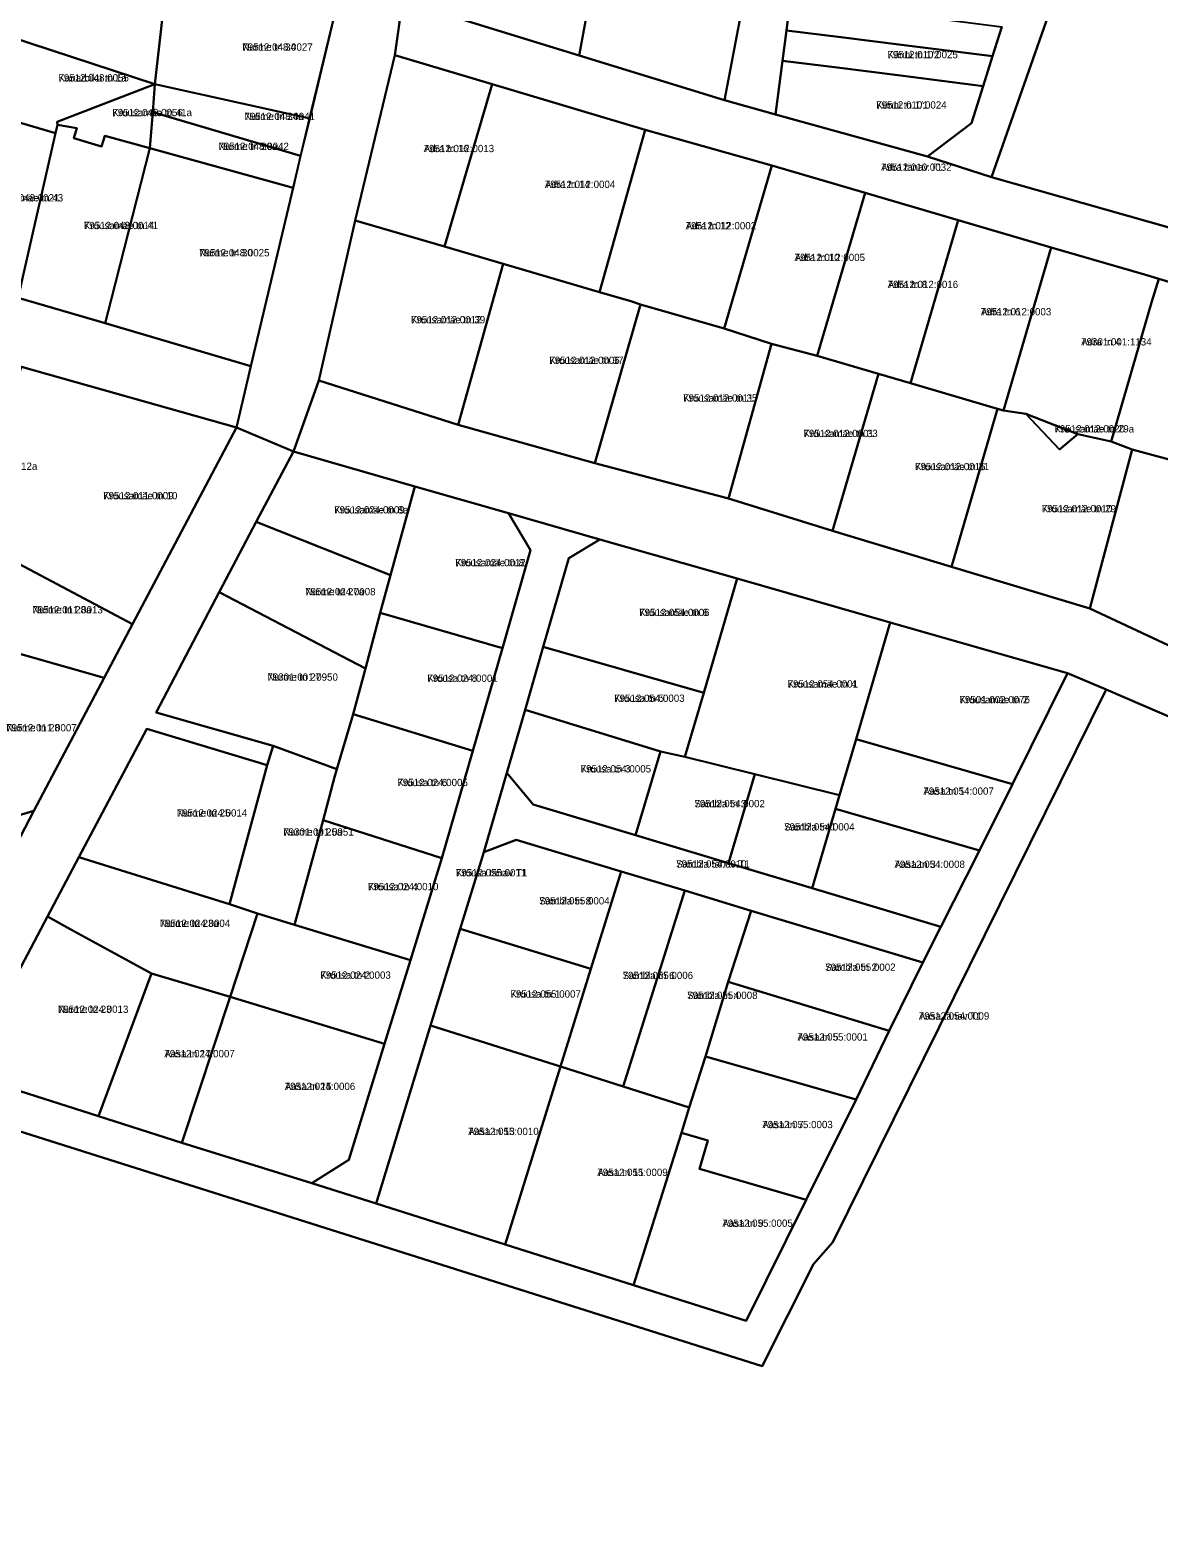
# Model space of a CAD drawing. Extents: x 643847 to 663718, y 6468443 to 6482775.
# Drawn here: x 659131.7 to 659364, y 6476111.2 to 6476421.7 of the extents above; entities that cross this region are included whole.
import ezdxf

# ---------------------------------------------------------------- set-up
doc = ezdxf.new("R2010")
doc.units = 0
for name, color, linetype in [('L_AADRESS', 7, 'Continuous'), ('PIIR', 7, 'Continuous'), ('TUNNUS', 7, 'Continuous')]:
    doc.layers.add(name, color=color, linetype=linetype)

msp = doc.modelspace()

# ---------------------------------------------------------------- linework, layer by layer
at = {"layer": 'PIIR'}
for points in [[(659206.75, 6476416.59), (659198.62, 6476382.56), (659191.13, 6476349.6), (659185.9, 6476334.94), (659174.15, 6476339.88), (659177.15, 6476352.55), (659185.83, 6476389.25), (659189.22, 6476403.58), (659194.14, 6476423.99), (659196.78, 6476445.54), (659196.72, 6476467.73), (659192.82, 6476489.52), (659188.41, 6476509.02), (659183.99, 6476528.53), (659178.46, 6476552.87), (659192.11, 6476556.06), (659197.62, 6476531.67), (659202.04, 6476512.16), (659206.47, 6476492.59), (659210.5, 6476475.34), (659211.09, 6476465.23), (659211.4, 6476460.01), (659210.81, 6476445.83), (659208.31, 6476427.72)], [(659210.81, 6476445.83), (659215.77, 6476445.22), (659249.22, 6476441.11), (659244.69, 6476416.52), (659208.31, 6476427.72)], [(659329.55, 6476391.5), (659348.44, 6476445.27), (659398.54, 6476427.16), (659395.27, 6476419.59), (659390.59, 6476408.74), (659387.33, 6476401.24), (659382.09, 6476389.14), (659376.55, 6476378.18)], [(659274.6, 6476407.32), (659244.69, 6476416.52), (659249.22, 6476441.11), (659280.29, 6476437.28)], [(659159.54, 6476429.97), (659157.35, 6476410.61), (659127.46, 6476420.47), (659132.47, 6476437.78)], [(659189.23, 6476403.52), (659184.32, 6476404.64), (659157.35, 6476410.61), (659159.54, 6476429.97), (659159.97, 6476431.51), (659189.25, 6476425.06), (659194.14, 6476423.99)], [(659411.24, 6476368.35), (659406.71, 6476357.84), (659383.7, 6476364.65), (659364.01, 6476370.51), (659361.05, 6476371.43), (659341.88, 6476377.01), (659322.73, 6476382.6), (659303.55, 6476388.24), (659284.37, 6476393.88), (659258.29, 6476401.23), (659226.79, 6476410.62), (659206.75, 6476416.59), (659208.31, 6476427.72), (659244.69, 6476416.52), (659274.6, 6476407.32), (659285.15, 6476404.4), (659316.41, 6476395.75), (659329.55, 6476391.5), (659376.55, 6476378.18), (659387.85, 6476374.98)], [(659288.15, 6476427.93), (659299.39, 6476426.52), (659312.42, 6476424.88), (659331.72, 6476422.45), (659329.8, 6476416.36), (659311.64, 6476418.64), (659298.59, 6476420.28), (659287.36, 6476421.69)], [(659117.72, 6476406.15), (659120.81, 6476415.67), (659122.84, 6476421.8), (659127.46, 6476420.47), (659157.35, 6476410.61), (659137.28, 6476402.84), (659137.31, 6476402.26), (659136.92, 6476400.53)], [(659287.36, 6476421.69), (659298.59, 6476420.28), (659311.64, 6476418.64), (659329.8, 6476416.36), (659327.86, 6476410.24), (659310.85, 6476412.38), (659297.8, 6476414.02), (659286.56, 6476415.43)], [(659226.79, 6476410.62), (659216.99, 6476377.16), (659198.62, 6476382.56), (659206.75, 6476416.59)], [(659286.56, 6476415.43), (659297.8, 6476414.02), (659310.85, 6476412.38), (659327.86, 6476410.24), (659325.44, 6476402.59), (659316.41, 6476395.75), (659285.15, 6476404.4)], [(659137.28, 6476402.84), (659157.35, 6476410.61), (659156.95, 6476404.87), (659156.3, 6476397.44), (659147.07, 6476399.97), (659146.4, 6476397.77), (659140.65, 6476399.49), (659141.27, 6476401.55), (659137.31, 6476402.26)], [(659157.35, 6476410.61), (659184.32, 6476404.64), (659189.23, 6476403.52), (659187.36, 6476395.84), (659156.95, 6476404.87)], [(659248.9, 6476367.81), (659229.04, 6476373.62), (659216.99, 6476377.16), (659226.79, 6476410.62), (659258.29, 6476401.23)], [(659109.49, 6476372.39), (659110.63, 6476377.18), (659117.72, 6476406.15), (659136.92, 6476400.53), (659130.3, 6476371.53), (659129.19, 6476366.65)], [(659156.95, 6476404.87), (659187.36, 6476395.84), (659185.8, 6476389.26), (659156.3, 6476397.44)], [(659129.19, 6476366.65), (659130.3, 6476371.53), (659136.92, 6476400.53), (659137.31, 6476402.26), (659141.27, 6476401.55), (659140.65, 6476399.49), (659146.4, 6476397.77), (659147.07, 6476399.97), (659156.3, 6476397.44), (659148.37, 6476366.22), (659147.13, 6476361.38)], [(659274.55, 6476360.29), (659257.31, 6476365.25), (659255.37, 6476365.91), (659248.9, 6476367.81), (659258.29, 6476401.23), (659284.37, 6476393.88)], [(659147.13, 6476361.38), (659148.37, 6476366.22), (659156.3, 6476397.44), (659185.8, 6476389.26), (659177.15, 6476352.55)], [(659303.55, 6476388.24), (659293.72, 6476354.66), (659284.31, 6476357.13), (659274.55, 6476360.29), (659284.37, 6476393.88)], [(659293.72, 6476354.66), (659303.55, 6476388.24), (659322.73, 6476382.6), (659312.9, 6476349.03), (659306.32, 6476350.95)], [(659191.13, 6476349.6), (659198.62, 6476382.56), (659216.99, 6476377.16), (659229.04, 6476373.62), (659219.8, 6476340.45)], [(659341.88, 6476377.01), (659332.06, 6476343.4), (659330.84, 6476343.76), (659312.9, 6476349.03), (659322.73, 6476382.6)], [(659332.06, 6476343.4), (659341.88, 6476377.01), (659361.05, 6476371.43), (659364.01, 6476370.51), (659362.53, 6476365.67), (659354.2, 6476337), (659347.37, 6476338.55), (659336.68, 6476342.76)], [(659219.8, 6476340.45), (659229.04, 6476373.62), (659248.9, 6476367.81), (659255.37, 6476365.91), (659257.31, 6476365.25), (659247.91, 6476332.56)], [(659383.7, 6476364.65), (659369.71, 6476332.36), (659358.55, 6476335.38), (659354.2, 6476337), (659362.53, 6476365.67), (659364.01, 6476370.51)], [(659257.31, 6476365.25), (659274.55, 6476360.29), (659284.31, 6476357.13), (659275.43, 6476325.3), (659247.91, 6476332.56)], [(659296.84, 6476318.61), (659275.43, 6476325.3), (659284.31, 6476357.13), (659293.72, 6476354.66), (659306.32, 6476350.95)], [(659174.15, 6476339.88), (659152.79, 6476299.44), (659127.15, 6476312.98), (659119.3, 6476314.89), (659129.89, 6476352.38)], [(659496.13, 6476237.89), (659505.41, 6476234.29), (659500.25, 6476222.55), (659353.16, 6476285.94), (659345.2, 6476289.34), (659308.75, 6476299.77), (659277.23, 6476308.8), (659248.99, 6476316.88), (659230.14, 6476322.27), (659210.91, 6476327.78), (659185.9, 6476334.94), (659191.13, 6476349.6), (659219.8, 6476340.45), (659247.91, 6476332.56), (659275.43, 6476325.3), (659296.84, 6476318.61), (659321.32, 6476311.25), (659349.83, 6476302.64), (659374.63, 6476291.07), (659387.41, 6476285.43), (659422.95, 6476270.03), (659441.32, 6476262.1), (659459.66, 6476254.03)], [(659321.32, 6476311.25), (659296.84, 6476318.61), (659306.32, 6476350.95), (659312.9, 6476349.03), (659330.84, 6476343.76)], [(659358.55, 6476335.38), (659349.83, 6476302.64), (659321.32, 6476311.25), (659330.84, 6476343.76), (659332.06, 6476343.4), (659336.68, 6476342.76), (659343.59, 6476335.36), (659347.37, 6476338.55), (659354.2, 6476337)], [(659336.68, 6476342.76), (659347.37, 6476338.55), (659343.59, 6476335.36)], [(659185.9, 6476334.94), (659210.91, 6476327.78), (659205.87, 6476309.47), (659178.24, 6476320.46)], [(659374.63, 6476291.07), (659349.83, 6476302.64), (659358.55, 6476335.38), (659369.71, 6476332.36), (659392.66, 6476325.45), (659383.48, 6476304.58), (659377.58, 6476291.84)], [(659230.14, 6476322.27), (659234.69, 6476314.66), (659228.89, 6476294.48), (659203.74, 6476301.75), (659205.87, 6476309.47), (659210.91, 6476327.78)], [(659178.24, 6476320.46), (659205.87, 6476309.47), (659203.74, 6476301.75), (659200.74, 6476290.27), (659170.63, 6476306)], [(659202.89, 6476180.09), (659189.65, 6476184.27), (659197.28, 6476189.09), (659204.65, 6476212.98), (659209.96, 6476230.19), (659216.45, 6476251.24), (659222.81, 6476273.34), (659228.89, 6476294.48), (659234.69, 6476314.66), (659230.14, 6476322.27), (659248.99, 6476316.88), (659242.55, 6476313), (659237.3, 6476294.74), (659233.56, 6476281.77), (659229.83, 6476268.8), (659225.06, 6476252.46), (659220.22, 6476236.69), (659214.13, 6476216.78)], [(659146.95, 6476288.37), (659114.51, 6476297.54), (659117.05, 6476306.54), (659119.3, 6476314.89), (659127.15, 6476312.98), (659152.79, 6476299.44)], [(659277.23, 6476308.8), (659270.34, 6476285.29), (659237.3, 6476294.74), (659242.55, 6476313), (659248.99, 6476316.88)], [(659308.75, 6476299.77), (659301.7, 6476275.74), (659298.32, 6476264.23), (659280.84, 6476268.54), (659266.47, 6476272.08), (659270.34, 6476285.29), (659277.23, 6476308.8)], [(659157.6, 6476281.25), (659170.63, 6476306), (659200.74, 6476290.27), (659198.17, 6476280.88), (659194.82, 6476269.53), (659181.72, 6476274.33)], [(659222.81, 6476273.34), (659198.17, 6476280.88), (659200.74, 6476290.27), (659203.74, 6476301.75), (659228.89, 6476294.48)], [(659301.7, 6476275.74), (659308.75, 6476299.77), (659345.2, 6476289.34), (659333.88, 6476266.49)], [(659132.47, 6476260.99), (659128.54, 6476259.8), (659106.58, 6476269.49), (659114.51, 6476297.54), (659146.95, 6476288.37)], [(659237.3, 6476294.74), (659270.34, 6476285.29), (659266.47, 6476272.08), (659261.47, 6476273.2), (659233.56, 6476281.77)], [(659118.18, 6476206.85), (659145.77, 6476198.06), (659162.92, 6476192.6), (659189.65, 6476184.27), (659202.89, 6476180.09), (659229.47, 6476171.66), (659255.87, 6476163.28), (659279.11, 6476155.92), (659291.46, 6476180.84), (659301.71, 6476201.54), (659308.54, 6476215.64), (659315.44, 6476229.75), (659319.15, 6476237.09), (659327.12, 6476252.82), (659333.88, 6476266.49), (659345.2, 6476289.34), (659353.16, 6476285.94), (659296.93, 6476172.11), (659292.96, 6476167.61), (659282.4, 6476146.6), (659114.37, 6476199.72)], [(659222.81, 6476273.34), (659216.45, 6476251.24), (659191.99, 6476259.05), (659194.35, 6476267.88), (659194.82, 6476269.53), (659198.17, 6476280.88)], [(659233.56, 6476281.77), (659261.47, 6476273.2), (659256.3, 6476255.96), (659235.23, 6476262.29), (659229.83, 6476268.8)], [(659141.7, 6476251.44), (659155.68, 6476277.86), (659180.49, 6476270.38), (659172.75, 6476241.73)], [(659180.49, 6476270.38), (659181.72, 6476274.33), (659194.82, 6476269.53), (659194.35, 6476267.88), (659191.99, 6476259.05), (659186.09, 6476237.46), (659178.49, 6476239.8), (659172.75, 6476241.73)], [(659327.12, 6476252.82), (659297.48, 6476261.35), (659298.32, 6476264.23), (659301.7, 6476275.74), (659333.88, 6476266.49)], [(659256.3, 6476255.96), (659261.47, 6476273.2), (659266.47, 6476272.08), (659280.84, 6476268.54), (659275.45, 6476250.21)], [(659292.69, 6476245.04), (659319.15, 6476237.09), (659315.44, 6476229.75), (659280.08, 6476240.4), (659266.47, 6476244.56), (659253.32, 6476248.51), (659231.75, 6476254.99), (659225.06, 6476252.46), (659229.83, 6476268.8), (659235.23, 6476262.29), (659256.3, 6476255.96), (659275.45, 6476250.21)], [(659275.45, 6476250.21), (659280.84, 6476268.54), (659298.32, 6476264.23), (659297.48, 6476261.35), (659292.69, 6476245.04)], [(659327.12, 6476252.82), (659319.15, 6476237.09), (659292.69, 6476245.04), (659297.48, 6476261.35)], [(659209.96, 6476230.19), (659186.09, 6476237.46), (659191.99, 6476259.05), (659216.45, 6476251.24)], [(659253.32, 6476248.51), (659247.08, 6476228.4), (659220.22, 6476236.69), (659225.06, 6476252.46), (659231.75, 6476254.99)], [(659141.7, 6476251.44), (659172.75, 6476241.73), (659178.49, 6476239.8), (659172.84, 6476222.67), (659156.65, 6476227.46), (659140.08, 6476236.55), (659135.25, 6476239.19)], [(659266.47, 6476244.56), (659253.79, 6476204.19), (659240.84, 6476208.3), (659247.08, 6476228.4), (659253.32, 6476248.51)], [(659280.08, 6476240.4), (659275.35, 6476225.75), (659270.68, 6476210.4), (659267.38, 6476199.88), (659253.79, 6476204.19), (659266.47, 6476244.56)], [(659204.65, 6476212.98), (659172.84, 6476222.67), (659178.49, 6476239.8), (659186.09, 6476237.46), (659209.96, 6476230.19)], [(659308.54, 6476215.64), (659275.35, 6476225.75), (659280.08, 6476240.4), (659315.44, 6476229.75)], [(659135.25, 6476239.19), (659140.08, 6476236.55), (659156.65, 6476227.46), (659145.77, 6476198.06), (659118.18, 6476206.85)], [(659220.22, 6476236.69), (659247.08, 6476228.4), (659240.84, 6476208.3), (659214.13, 6476216.78)], [(659145.77, 6476198.06), (659156.65, 6476227.46), (659172.84, 6476222.67), (659162.92, 6476192.6)], [(659301.71, 6476201.54), (659270.68, 6476210.4), (659275.35, 6476225.75), (659308.54, 6476215.64)], [(659162.92, 6476192.6), (659172.84, 6476222.67), (659204.65, 6476212.98), (659197.28, 6476189.09), (659189.65, 6476184.27)], [(659202.89, 6476180.09), (659214.13, 6476216.78), (659240.84, 6476208.3), (659229.47, 6476171.66)], [(659291.46, 6476180.84), (659269.48, 6476187.21), (659271.2, 6476193.06), (659265.74, 6476194.67), (659267.38, 6476199.88), (659270.68, 6476210.4), (659301.71, 6476201.54)], [(659229.47, 6476171.66), (659240.84, 6476208.3), (659253.79, 6476204.19), (659267.38, 6476199.88), (659265.74, 6476194.67), (659255.87, 6476163.28)], [(659255.87, 6476163.28), (659265.74, 6476194.67), (659271.2, 6476193.06), (659269.48, 6476187.21), (659291.46, 6476180.84), (659279.11, 6476155.92)]]:
    msp.add_lwpolyline(points, close=True, dxfattribs=at)
for points in [[(659348.44, 6476445.27), (659329.55, 6476391.5), (659316.41, 6476395.75), (659325.44, 6476402.59), (659327.86, 6476410.24), (659329.8, 6476416.36), (659331.72, 6476422.45)], [(659288.15, 6476427.93), (659287.36, 6476421.69), (659286.56, 6476415.43), (659285.15, 6476404.4), (659274.6, 6476407.32), (659280.29, 6476437.28)], [(659129.19, 6476366.65), (659147.13, 6476361.38), (659177.15, 6476352.55), (659174.15, 6476339.88), (659129.89, 6476352.38)], [(659126.23, 6476248.94), (659132.47, 6476260.99), (659146.95, 6476288.37), (659152.79, 6476299.44), (659174.15, 6476339.88), (659185.9, 6476334.94), (659178.24, 6476320.46), (659170.63, 6476306), (659157.6, 6476281.25), (659181.72, 6476274.33), (659180.49, 6476270.38), (659155.68, 6476277.86), (659141.7, 6476251.44), (659135.25, 6476239.19), (659118.18, 6476206.85)], [(659056.77, 6476091.26), (659114.37, 6476199.72), (659282.4, 6476146.6), (659292.96, 6476167.61), (659296.93, 6476172.11), (659353.16, 6476285.94), (659500.25, 6476222.55), (659749.95, 6476115.02)], [(659128.54, 6476259.8), (659132.47, 6476260.99), (659126.23, 6476248.94)]]:
    msp.add_lwpolyline(points, dxfattribs=at)

# ---------------------------------------------------------------- texts
at = {"layer": 'L_AADRESS'}
for s, p in [('Nurme tn 34', (659175.36, 6476417.52)), ('Künni tn 1/2', (659308.15, 6476415.96)), ('Kanarbiku tn 1a', (659137.51, 6476411.17)), ('Künni tn 1/1', (659305.85, 6476405.59)), ('Kruusamäe tn 41a', (659148.61, 6476404.03)), ('Nurme tn 34a', (659175.82, 6476403.23)), ('Nurme tn 30a', (659170.44, 6476397.07)), ('Adra tn 16', (659212.7, 6476396.62)), ('Adra tänav T1', (659306.85, 6476392.78)), ('Adra tn 14', (659237.64, 6476389.24)), ('Kruusamäe tn 43', (659123.21, 6476386.47)), ('Adra tn 12', (659266.63, 6476380.72)), ('Kruusamäe tn 41', (659142.74, 6476380.77)), ('Nurme tn 30', (659166.46, 6476375.16)), ('Adra tn 10', (659289.05, 6476374.19)), ('Adra tn 8', (659308.22, 6476368.63)), ('Adra tn 6', (659327.39, 6476363.01)), ('Kruusamäe tn 39', (659210.09, 6476361.37)), ('Adra tn 4', (659348.04, 6476356.81)), ('Kruusamäe tn 37', (659238.55, 6476353.01)), ('Kruusamäe tn 35', (659266.11, 6476345.24)), ('Kruusamäe tn 33', (659290.88, 6476337.94)), ('Kruusamäe tn 29a', (659342.55, 6476338.89)), ('Kruusamäe tn 12a', (659116.78, 6476331.19)), ('Kruusamäe tn 31', (659313.84, 6476331.13)), ('Kruusamäe tn 10', (659146.72, 6476325.13)), ('Kruusamäe tn 8a', (659194.27, 6476322.21)), ('Kruusamäe tn 29', (659339.93, 6476322.45)), ('Kruusamäe tn 8', (659219.21, 6476311.34)), ('Nurme tn 27a', (659188.29, 6476305.37)), ('Nurme tn 28a', (659132.15, 6476301.63)), ('Kruusamäe tn 6', (659257.05, 6476301.08)), ('Nurme tn 27', (659180.54, 6476287.77)), ('Kruusa tn 8', (659213.44, 6476287.54)), ('Kruusamäe tn 4', (659287.61, 6476286.35)), ('Kruusa tn 5', (659251.91, 6476283.41)), ('Kruusamäe tn 2', (659323, 6476283.13)), ('Nurme tn 28', (659126.77, 6476277.33)), ('Kruusa tn 6', (659207.29, 6476266.06)), ('Kruusa tn 3', (659245.01, 6476268.87)), ('Aasa tn 1', (659315.56, 6476264.28)), ('Nurme tn 25', (659161.88, 6476259.79)), ('Sambla tn 3', (659268.43, 6476261.71)), ('Sambla tn 1', (659286.89, 6476256.92)), ('Nurme tn 25a', (659183.79, 6476255.87)), ('Kruusa tänav T1', (659219.32, 6476247.48)), ('Sambla tänav T1', (659264.67, 6476249.28)), ('Aasa tn 3', (659309.61, 6476249.22)), ('Kruusa tn 4', (659201.23, 6476244.62)), ('Sambla tn 8', (659236.48, 6476241.69)), ('Nurme tn 23a', (659158.37, 6476237.06)), ('Kruusa tn 2', (659191.43, 6476226.39)), ('Sambla tn 6', (659253.66, 6476226.32)), ('Sambla tn 2', (659295.34, 6476228.02)), ('Kruusa tn 1', (659230.56, 6476222.5)), ('Nurme tn 23', (659137.41, 6476219.36)), ('Sambla tn 4', (659266.93, 6476222.22)), ('Aasa tänav T1', (659314.63, 6476217.97)), ('Aasa tn 5', (659289.62, 6476213.65)), ('Aasa tn 17', (659159.31, 6476210.21)), ('Aasa tn 15', (659184.11, 6476203.47)), ('Aasa tn 7', (659282.41, 6476195.62)), ('Aasa tn 13', (659221.87, 6476194.2)), ('Aasa tn 11', (659248.43, 6476185.77)), ('Aasa tn 9', (659274.18, 6476175.3))]:
    msp.add_text(s, height=1.5, dxfattribs=at).set_placement(p)
at = {"layer": 'TUNNUS'}
for s, p in [('79512:048:0027', (659175.36, 6476417.52)), ('79512:010:0025', (659308.15, 6476415.96)), ('79512:048:0055', (659137.51, 6476411.17)), ('79512:010:0024', (659305.85, 6476405.59)), ('79512:048:0056', (659148.61, 6476404.03)), ('79512:048:0041', (659175.82, 6476403.23)), ('79512:048:0042', (659170.44, 6476397.07)), ('79512:012:0013', (659212.7, 6476396.62)), ('79512:010:0032', (659306.85, 6476392.78)), ('79512:012:0004', (659237.64, 6476389.24)), ('79512:048:0021', (659123.21, 6476386.47)), ('79512:048:0014', (659142.74, 6476380.77)), ('79512:012:0002', (659266.63, 6476380.72)), ('79512:048:0025', (659166.46, 6476375.16)), ('79512:012:0005', (659289.05, 6476374.19)), ('79512:012:0016', (659308.22, 6476368.63)), ('79512:012:0003', (659327.39, 6476363.01)), ('79512:012:0012', (659210.09, 6476361.37)), ('79301:001:1134', (659348.04, 6476356.81)), ('79512:012:0006', (659238.55, 6476353.01)), ('79512:012:0011', (659266.11, 6476345.24)), ('79512:012:0001', (659290.88, 6476337.94)), ('79512:012:0020', (659342.55, 6476338.89)), ('79512:012:0015', (659313.84, 6476331.13)), ('79512:011:0009', (659146.72, 6476325.13)), ('79512:024:0009', (659194.27, 6476322.21)), ('79512:012:0010', (659339.93, 6476322.45)), ('79512:024:0012', (659219.21, 6476311.34)), ('79512:024:0008', (659188.29, 6476305.37)), ('79512:011:0013', (659132.15, 6476301.63)), ('79512:054:0006', (659257.05, 6476301.08)), ('79301:001:0950', (659180.54, 6476287.77)), ('79512:024:0001', (659213.44, 6476287.54)), ('79512:054:0001', (659287.61, 6476286.35)), ('79512:054:0003', (659251.91, 6476283.41)), ('79501:002:0076', (659323, 6476283.13)), ('79512:011:0007', (659126.77, 6476277.33)), ('79512:024:0005', (659207.29, 6476266.06)), ('79512:054:0005', (659245.01, 6476268.87)), ('79512:054:0007', (659315.56, 6476264.28)), ('79512:024:0014', (659161.88, 6476259.79)), ('79512:054:0002', (659268.43, 6476261.71)), ('79512:054:0004', (659286.89, 6476256.92)), ('79301:001:0951', (659183.79, 6476255.87)), ('79512:055:0011', (659219.32, 6476247.48)), ('79512:054:0010', (659264.67, 6476249.28)), ('79512:054:0008', (659309.61, 6476249.22)), ('79512:024:0010', (659201.23, 6476244.62)), ('79512:055:0004', (659236.48, 6476241.69)), ('79512:024:0004', (659158.37, 6476237.06)), ('79512:024:0003', (659191.43, 6476226.39)), ('79512:055:0006', (659253.66, 6476226.32)), ('79512:055:0002', (659295.34, 6476228.02)), ('79512:055:0007', (659230.56, 6476222.5)), ('79512:024:0013', (659137.41, 6476219.36)), ('79512:055:0008', (659266.93, 6476222.22)), ('79512:054:0009', (659314.63, 6476217.97)), ('79512:055:0001', (659289.62, 6476213.65)), ('79512:024:0007', (659159.31, 6476210.21)), ('79512:024:0006', (659184.11, 6476203.47)), ('79512:055:0003', (659282.41, 6476195.62)), ('79512:055:0010', (659221.87, 6476194.2)), ('79512:055:0009', (659248.43, 6476185.77)), ('79512:055:0005', (659274.18, 6476175.3))]:
    msp.add_text(s, height=1.5, dxfattribs=at).set_placement(p)

doc.saveas('drawing.dxf')
